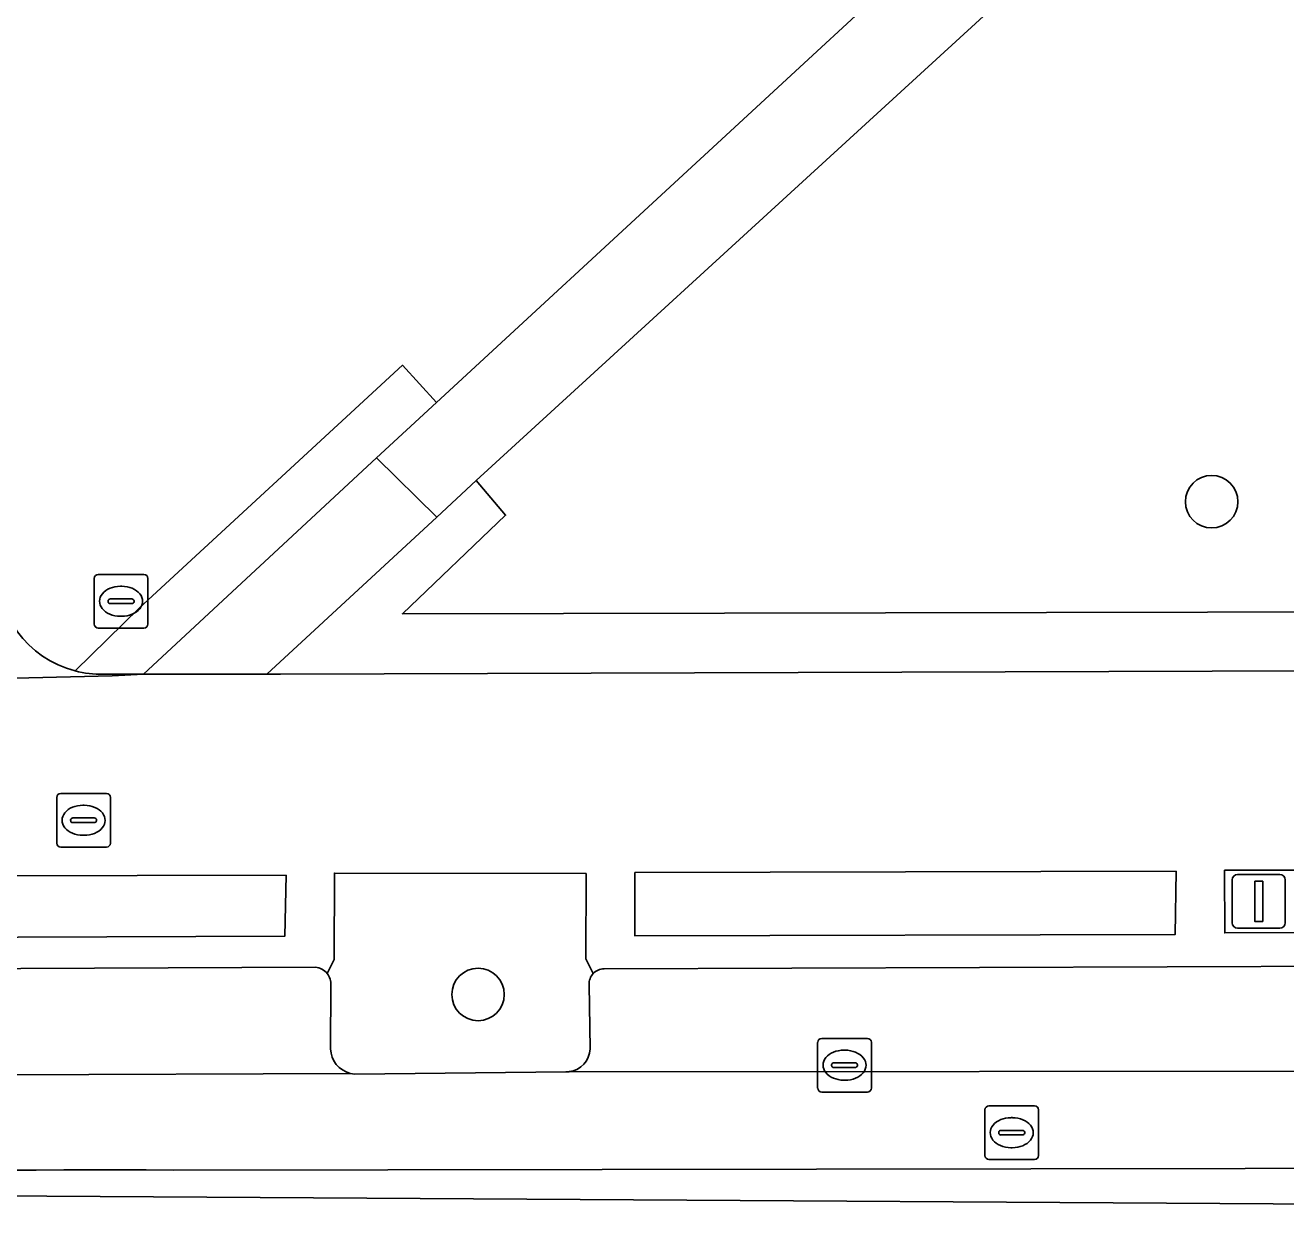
# Model space of a CAD drawing. Extents: x 159262 to 160143, y 383399 to 384319.
# Drawn here: x 160085.03 to 160108.52, y 383756.36 to 383778.48 of the extents above; entities that cross this region are included whole.
import ezdxf

# ---------------------------------------------------------------- set-up
doc = ezdxf.new("R2010")
doc.units = 0
for name, color, linetype in [('IMGEO_Boom', 7, 'Continuous'), ('IMGEO_Groenvoorziening', 7, 'Continuous'), ('IMGEO_Haag', 7, 'Continuous'), ('IMGEO_Kolk', 7, 'Continuous'), ('IMGEO_Lichtmast', 7, 'Continuous'), ('IMGEO_Parkeervlak_open', 7, 'Continuous'), ('IMGEO_Rijbaan_lokaal_gesloten', 7, 'Continuous'), ('IMGEO_Rijbaan_lokaal_open', 7, 'Continuous'), ('IMGEO_Rioolput', 7, 'Continuous'), ('IMGEO_Voetpad_halfverhard', 7, 'Continuous'), ('IMGEO_Voetpad_open', 7, 'Continuous')]:
    doc.layers.add(name, color=color, linetype=linetype)

msp = doc.modelspace()

# ---------------------------------------------------------------- linework, layer by layer
at = {"layer": 'IMGEO_Boom'}
for centre in [(160107.14, 383769.6), (160093.466, 383760.414)]:
    msp.add_circle(centre, 0.489, dxfattribs=at)
at = {"layer": 'IMGEO_Groenvoorziening'}
for points in [[(160085.956, 383766.445), (160087.158, 383767.623), (160092.055, 383772.143), (160092.69, 383771.451), (160107.438, 383785.06)], [(160108.532, 383783.819), (160093.432, 383769.993), (160093.98, 383769.348), (160092.056, 383767.511), (160134.071, 383767.597), (160135.904, 383768.059), (160136.739, 383768.877), (160132.826, 383773.1), (160133.763, 383773.796), (160125.235, 383784.114)], [(160137.961, 383768.617), (160137.99, 383768.65), (160134.31, 383773.13), (160133.763, 383773.796), (160132.826, 383773.1), (160136.739, 383768.877), (160135.904, 383768.059), (160134.071, 383767.597), (160092.056, 383767.511), (160093.98, 383769.348)], [(160091.574, 383770.415), (160092.69, 383771.451), (160092.055, 383772.143), (160087.158, 383767.623), (160085.956, 383766.445)], [(160086.48, 383766.382), (160087.229, 383766.383), (160091.574, 383770.415)], [(160093.98, 383769.348), (160093.432, 383769.993), (160092.695, 383769.312), (160089.529, 383766.386), (160089.785, 383766.386), (160134.171, 383766.525)], [(160095.612, 383760.804), (160095.474, 383761.076), (160095.481, 383762.667), (160090.789, 383762.676), (160090.781, 383761.067), (160090.653, 383760.804)], [(160090.723, 383760.588), (160090.717, 383759.402)], [(160095.557, 383759.4), (160095.536, 383760.598)], [(160091.083, 383758.943), (160091.166, 383758.929), (160095.101, 383758.971), (160095.166, 383758.975)]]:
    msp.add_lwpolyline(points, dxfattribs=at)
for points in [[(160106.481, 383762.711), (160096.39, 383762.687), (160096.389, 383761.507), (160106.461, 383761.533)], [(160118.612, 383762.729), (160107.381, 383762.73), (160107.385, 383761.562), (160118.61, 383761.585)], [(160089.887, 383762.64), (160081.553, 383762.621), (160081.568, 383761.472), (160089.867, 383761.504)]]:
    msp.add_lwpolyline(points, close=True, dxfattribs=at)
for centre, radius, start, end in [((160086.448, 383768.327), 1.945, 177.1654, 255.3599), ((160086.45, 383768.346), 1.964, 255.422, 270.8666), ((160090.404, 383760.604), 0.319, 357.1178, 38.7946), ((160095.815, 383760.612), 0.279, 136.6143, 182.8845), ((160091.201, 383759.413), 0.484, 181.2556, 255.8811), ((160095.103, 383759.426), 0.455, 278.0181, 356.7538)]:
    msp.add_arc(centre, radius, start, end, dxfattribs=at)
at = {"layer": 'IMGEO_Haag'}
for points in [[(160137.961, 383768.617), (160137.99, 383768.65), (160134.31, 383773.13), (160133.763, 383773.796), (160132.826, 383773.1), (160136.739, 383768.877), (160135.904, 383768.059), (160134.071, 383767.597), (160092.056, 383767.511), (160093.98, 383769.348)], [(160091.574, 383770.415), (160092.69, 383771.451), (160092.055, 383772.143), (160087.158, 383767.623), (160085.956, 383766.445)], [(160086.48, 383766.382), (160087.229, 383766.383), (160091.574, 383770.415)], [(160093.98, 383769.348), (160093.432, 383769.993), (160092.695, 383769.312), (160089.529, 383766.386), (160089.785, 383766.386), (160134.171, 383766.525)]]:
    msp.add_lwpolyline(points, dxfattribs=at)
msp.add_arc((160086.45, 383768.346), 1.964, 255.422, 270.8666, dxfattribs=at)
at = {"layer": 'IMGEO_Kolk'}
for p, q in [((160099.796, 383758.67), (160099.796, 383759.522)), ((160099.871, 383759.596), (160100.723, 383759.596)), ((160100.284, 383759.376), (160100.309, 383759.376)), ((160100.797, 383759.522), (160100.797, 383758.67)), ((160100.098, 383759.139), (160100.496, 383759.139)), ((160100.055, 383759.09), (160100.055, 383759.102)), ((160100.493, 383759.053), (160100.095, 383759.053)), ((160100.539, 383759.102), (160100.539, 383759.09)), ((160100.307, 383758.816), (160100.282, 383758.816)), ((160100.723, 383758.596), (160099.871, 383758.596))]:
    msp.add_line(p, q, dxfattribs=at)
for points in [[(160099.796, 383758.67), (160099.796, 383759.522)], [(160099.871, 383759.596), (160100.723, 383759.596)], [(160100.797, 383759.522), (160100.797, 383758.67)], [(160100.723, 383758.596), (160099.871, 383758.596)]]:
    msp.add_lwpolyline(points, dxfattribs=at)
for centre, radius, start, end in [((160099.873, 383759.52), 0.0765, 91.552, 178.448), ((160099.873, 383759.52), 0.0765, 91.552, 178.448), ((160100.721, 383759.52), 0.0765, 1.552, 88.448), ((160100.721, 383759.52), 0.0765, 1.552, 88.448), ((160100.095, 383759.099), 0.0403, 85.8775, 175.7526), ((160100.5, 383759.101), 0.0386, 1.7309, 96.639), ((160100.092, 383759.089), 0.0366, 178.938, 274.7102), ((160100.496, 383759.096), 0.043, 264.8664, 352.4533), ((160099.873, 383758.672), 0.0765, 181.552, 268.448), ((160099.873, 383758.672), 0.0765, 181.552, 268.448), ((160100.721, 383758.672), 0.0765, 271.552, 358.448), ((160100.721, 383758.672), 0.0765, 271.552, 358.448)]:
    msp.add_arc(centre, radius, start, end, dxfattribs=at)
for centre, major_axis, ratio, start_param, end_param in [((160100.283, 383759.096), (-0.387, 0.002), 0.722429, 4.712389, 7.853982), ((160100.308, 383759.096), (-0.39, 0.002), 0.717154, 1.570796, 4.712389)]:
    msp.add_ellipse(centre, major_axis=major_axis, ratio=ratio, start_param=start_param, end_param=end_param, dxfattribs=at)
at = {"layer": 'IMGEO_Lichtmast'}
for p, q in [((160107.522, 383761.75), (160107.522, 383762.55)), ((160107.522, 383762.55), (160107.522, 383761.75)), ((160107.622, 383762.65), (160108.412, 383762.65)), ((160108.412, 383762.65), (160107.622, 383762.65)), ((160108.512, 383762.55), (160108.512, 383761.75)), ((160108.512, 383761.75), (160108.512, 383762.55)), ((160108.412, 383761.65), (160107.622, 383761.65)), ((160107.622, 383761.65), (160108.412, 383761.65))]:
    msp.add_line(p, q, dxfattribs=at)
msp.add_lwpolyline([(160107.942, 383762.525), (160108.092, 383762.525), (160108.092, 383761.775), (160107.942, 383761.775), (160107.942, 383762.525)], dxfattribs=at)
for centre, start, end in [((160107.622, 383762.55), 90, 180), ((160107.622, 383762.55), 90, 180), ((160108.412, 383762.55), 0, 90), ((160108.412, 383762.55), 360, 90), ((160107.622, 383761.75), 180, 270), ((160107.622, 383761.75), 180, 270), ((160108.412, 383761.75), 270, 0), ((160108.412, 383761.75), 270, 0)]:
    msp.add_arc(centre, 0.1, start, end, dxfattribs=at)
at = {"layer": 'IMGEO_Parkeervlak_open'}
for points in [[(160090.434, 383760.923), (160079.445, 383760.871)], [(160130.796, 383761.017), (160095.816, 383760.892)], [(160090.717, 383759.402), (160090.723, 383760.588)], [(160095.536, 383760.598), (160095.557, 383759.4)], [(160080.749, 383758.895), (160084.588, 383758.917), (160091.083, 383758.943)], [(160095.166, 383758.975), (160110.455, 383758.987), (160131.512, 383759.047)]]:
    msp.add_lwpolyline(points, dxfattribs=at)
for centre, radius, start, end in [((160090.406, 383760.61), 0.315, 38.1428, 84.8197), ((160090.404, 383760.604), 0.319, 357.1178, 38.7946), ((160095.815, 383760.612), 0.279, 136.6143, 182.8845), ((160095.816, 383760.611), 0.281, 90.0898, 136.5783), ((160091.201, 383759.413), 0.484, 181.2556, 255.8811), ((160095.103, 383759.426), 0.455, 278.0181, 356.7538)]:
    msp.add_arc(centre, radius, start, end, dxfattribs=at)
at = {"layer": 'IMGEO_Rijbaan_lokaal_gesloten'}
msp.add_lwpolyline([(160087.79, 383757.142), (160131.744, 383757.205), (160131.711, 383759.048), (160131.512, 383759.047), (160110.455, 383758.987), (160095.166, 383758.975), (160095.101, 383758.971), (160091.166, 383758.929), (160091.083, 383758.943), (160084.588, 383758.917), (160080.749, 383758.895)], dxfattribs=at)
msp.add_arc((160086.563, 383426.778), 330.366, 89.78718, 92.62735, dxfattribs=at)
at = {"layer": 'IMGEO_Rijbaan_lokaal_open'}
for points in [[(160132.143, 383756.363), (160132.138, 383759.049), (160131.711, 383759.048), (160131.744, 383757.205), (160087.79, 383757.142)], [(160070.507, 383756.75), (160132.143, 383756.363)]]:
    msp.add_lwpolyline(points, dxfattribs=at)
msp.add_arc((160086.563, 383426.778), 330.366, 89.78718, 92.62735, dxfattribs=at)
at = {"layer": 'IMGEO_Rioolput'}
for p, q in [((160086.311, 383767.318), (160086.311, 383768.17)), ((160086.386, 383768.244), (160087.238, 383768.244)), ((160087.312, 383768.17), (160087.312, 383767.318)), ((160086.799, 383768.024), (160086.824, 383768.024)), ((160086.57, 383767.738), (160086.57, 383767.75)), ((160087.008, 383767.701), (160086.61, 383767.701)), ((160086.613, 383767.787), (160087.011, 383767.787)), ((160087.054, 383767.75), (160087.054, 383767.738)), ((160086.822, 383767.464), (160086.797, 383767.464)), ((160087.238, 383767.244), (160086.386, 383767.244)), ((160085.613, 383763.235), (160085.613, 383764.087)), ((160085.688, 383764.161), (160086.54, 383764.161)), ((160086.614, 383764.087), (160086.614, 383763.235)), ((160086.101, 383763.941), (160086.126, 383763.941)), ((160085.872, 383763.655), (160085.872, 383763.667)), ((160086.31, 383763.618), (160085.912, 383763.618)), ((160085.915, 383763.704), (160086.313, 383763.704)), ((160086.356, 383763.667), (160086.356, 383763.655)), ((160086.124, 383763.381), (160086.099, 383763.381)), ((160086.54, 383763.161), (160085.688, 383763.161)), ((160102.913, 383757.412), (160102.913, 383758.264)), ((160102.988, 383758.338), (160103.84, 383758.338)), ((160103.914, 383758.264), (160103.914, 383757.412)), ((160103.401, 383758.118), (160103.426, 383758.118)), ((160103.172, 383757.832), (160103.172, 383757.844)), ((160103.61, 383757.795), (160103.212, 383757.795)), ((160103.215, 383757.881), (160103.613, 383757.881)), ((160103.656, 383757.844), (160103.656, 383757.832)), ((160103.424, 383757.558), (160103.399, 383757.558)), ((160103.84, 383757.338), (160102.988, 383757.338))]:
    msp.add_line(p, q, dxfattribs=at)
for points in [[(160086.311, 383767.318), (160086.311, 383768.17)], [(160086.386, 383768.244), (160087.238, 383768.244)], [(160087.312, 383768.17), (160087.312, 383767.318)], [(160087.238, 383767.244), (160086.386, 383767.244)], [(160085.613, 383763.235), (160085.613, 383764.087)], [(160085.688, 383764.161), (160086.54, 383764.161)], [(160086.614, 383764.087), (160086.614, 383763.235)], [(160086.54, 383763.161), (160085.688, 383763.161)], [(160102.913, 383757.412), (160102.913, 383758.264)], [(160102.988, 383758.338), (160103.84, 383758.338)], [(160103.914, 383758.264), (160103.914, 383757.412)], [(160103.84, 383757.338), (160102.988, 383757.338)]]:
    msp.add_lwpolyline(points, dxfattribs=at)
for centre, radius, start, end in [((160086.388, 383768.168), 0.0765, 91.552, 178.448), ((160086.388, 383768.168), 0.0765, 91.552, 178.448), ((160087.236, 383768.168), 0.0765, 1.552, 88.448), ((160087.236, 383768.168), 0.0765, 1.552, 88.448), ((160086.61, 383767.747), 0.0403, 85.8775, 175.7526), ((160086.607, 383767.737), 0.0366, 178.938, 274.7102), ((160087.011, 383767.744), 0.043, 264.8664, 352.4533), ((160087.015, 383767.749), 0.0386, 1.7309, 96.639), ((160086.388, 383767.32), 0.0765, 181.552, 268.448), ((160086.388, 383767.32), 0.0765, 181.552, 268.448), ((160087.236, 383767.32), 0.0765, 271.552, 358.448), ((160087.236, 383767.32), 0.0765, 271.552, 358.448), ((160085.69, 383764.085), 0.0765, 91.552, 178.448), ((160085.69, 383764.085), 0.0765, 91.552, 178.448), ((160086.538, 383764.085), 0.0765, 1.552, 88.448), ((160086.538, 383764.085), 0.0765, 1.552, 88.448), ((160085.912, 383763.664), 0.0403, 85.8775, 175.7526), ((160085.909, 383763.654), 0.0366, 178.938, 274.7102), ((160086.313, 383763.661), 0.043, 264.8664, 352.4533), ((160086.317, 383763.666), 0.0386, 1.7309, 96.639), ((160085.69, 383763.237), 0.0765, 181.552, 268.448), ((160085.69, 383763.237), 0.0765, 181.552, 268.448), ((160086.538, 383763.237), 0.0765, 271.552, 358.448), ((160086.538, 383763.237), 0.0765, 271.552, 358.448), ((160102.99, 383758.262), 0.0765, 91.552, 178.448), ((160102.99, 383758.262), 0.0765, 91.552, 178.448), ((160103.838, 383758.262), 0.0765, 1.552, 88.448), ((160103.838, 383758.262), 0.0765, 1.552, 88.448), ((160103.212, 383757.841), 0.0403, 85.8775, 175.7526), ((160103.209, 383757.831), 0.0366, 178.938, 274.7102), ((160103.613, 383757.838), 0.043, 264.8664, 352.4533), ((160103.617, 383757.843), 0.0386, 1.7309, 96.639), ((160102.99, 383757.414), 0.0765, 181.552, 268.448), ((160102.99, 383757.414), 0.0765, 181.552, 268.448), ((160103.838, 383757.414), 0.0765, 271.552, 358.448), ((160103.838, 383757.414), 0.0765, 271.552, 358.448)]:
    msp.add_arc(centre, radius, start, end, dxfattribs=at)
for centre, major_axis, ratio, start_param, end_param in [((160086.798, 383767.744), (-0.387, 0.002), 0.722429, 4.712389, 7.853982), ((160086.823, 383767.744), (-0.39, 0.002), 0.717154, 1.570796, 4.712389), ((160086.1, 383763.661), (-0.387, 0.002), 0.722429, 4.712389, 7.853982), ((160086.125, 383763.661), (-0.39, 0.002), 0.717154, 1.570796, 4.712389), ((160103.4, 383757.838), (-0.387, 0.002), 0.722429, 4.712389, 7.853982), ((160103.425, 383757.838), (-0.39, 0.002), 0.717154, 1.570796, 4.712389)]:
    msp.add_ellipse(centre, major_axis=major_axis, ratio=ratio, start_param=start_param, end_param=end_param, dxfattribs=at)
at = {"layer": 'IMGEO_Voetpad_halfverhard'}
msp.add_lwpolyline([(160107.438, 383785.06), (160092.69, 383771.451), (160091.574, 383770.415), (160092.695, 383769.312), (160093.432, 383769.993), (160108.532, 383783.819)], dxfattribs=at)
at = {"layer": 'IMGEO_Voetpad_open'}
for points in [[(160092.695, 383769.312), (160091.574, 383770.415), (160087.229, 383766.383), (160089.529, 383766.386)], [(160106.481, 383762.711), (160106.461, 383761.533), (160096.389, 383761.507), (160096.39, 383762.687)], [(160118.612, 383762.729), (160118.61, 383761.585), (160107.385, 383761.562), (160107.381, 383762.73)], [(160089.887, 383762.64), (160089.867, 383761.504), (160081.568, 383761.472), (160081.553, 383762.621)]]:
    msp.add_lwpolyline(points, close=True, dxfattribs=at)
for points in [[(160134.171, 383766.525), (160089.785, 383766.386), (160089.529, 383766.386), (160087.229, 383766.383), (160086.646, 383766.354), (160077.835, 383766.14), (160077.824, 383766.14), (160075.396, 383766.151), (160072.403, 383766.095), (160062.777, 383765.394), (160062.784, 383765.34), (160060.502, 383765.067), (160060.499, 383765.095), (160060.463, 383765.09), (160056.274, 383764.372), (160049.134, 383763.066), (160046.332, 383762.447), (160046.26, 383762.431), (160039.019, 383761.032), (160032.674, 383759.809), (160031.745, 383761.488), (160029.667, 383760.332), (160029.401, 383761.029)], [(160077.824, 383766.14), (160077.835, 383766.14), (160086.646, 383766.354), (160087.229, 383766.383), (160086.48, 383766.382)], [(160090.653, 383760.804), (160090.781, 383761.067), (160090.789, 383762.676), (160095.481, 383762.667), (160095.474, 383761.076), (160095.612, 383760.804)], [(160079.445, 383760.871), (160090.434, 383760.923)], [(160095.816, 383760.892), (160130.796, 383761.017)]]:
    msp.add_lwpolyline(points, dxfattribs=at)
for centre, radius, start, end in [((160086.448, 383768.327), 1.945, 177.1654, 255.3599), ((160086.45, 383768.346), 1.964, 255.422, 270.8666), ((160090.406, 383760.61), 0.315, 38.1428, 84.8197), ((160095.816, 383760.611), 0.281, 90.0898, 136.5783)]:
    msp.add_arc(centre, radius, start, end, dxfattribs=at)

doc.saveas('drawing.dxf')
